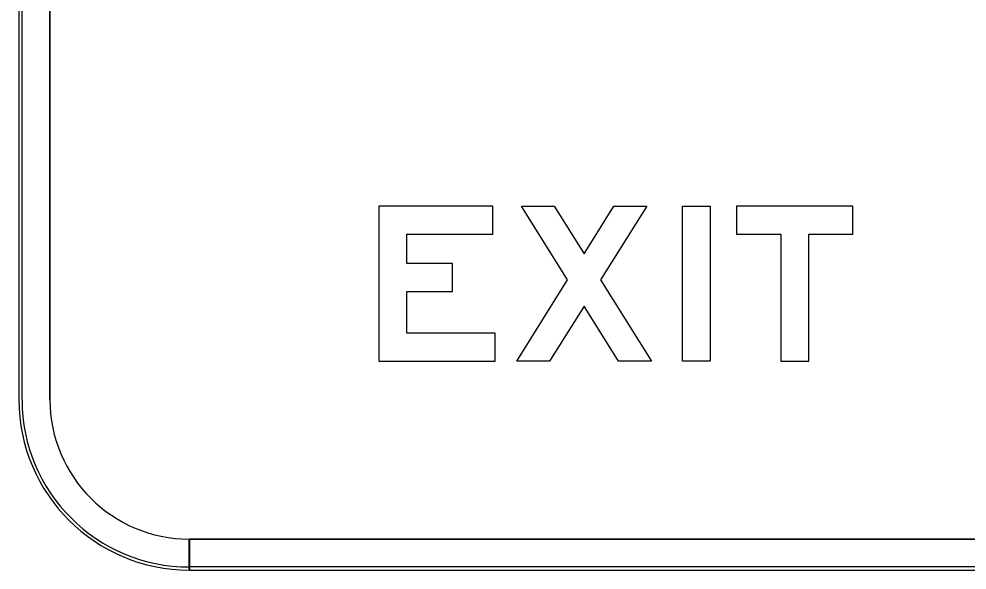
# Model space of a CAD drawing. Extents: x 1806251 to 1809821, y 414895 to 422886.
# Drawn here: x 1809677.025 to 1809677.637, y 415381.96 to 415382.316 of the extents above; entities that cross this region are included whole.
import ezdxf

# ---------------------------------------------------------------- set-up
doc = ezdxf.new("R2010")
doc.units = 0
for name, color, linetype in [('GSBWFILL', 7, 'Continuous'), ('GSCOLORFILL', 7, 'Continuous'), ('GSOUTLINE', 7, 'Continuous')]:
    doc.layers.add(name, color=color, linetype=linetype)

msp = doc.modelspace()

# ---------------------------------------------------------------- linework, layer by layer
at = {"layer": 'GSBWFILL'}
for p, q in [((1809677.02509, 415382.69107), (1809677.02509, 415382.07007)), ((1809677.04509, 415382.07007), (1809677.04509, 415382.69107)), ((1809677.13509, 415381.96007), (1809677.13509, 415381.98007)), ((1809678.05509, 415381.98007), (1809677.13529, 415381.98007)), ((1809677.13529, 415381.98007), (1809677.13529, 415381.96007)), ((1809677.13529, 415381.96007), (1809678.05509, 415381.96007))]:
    msp.add_line(p, q, dxfattribs=at)
for points in [[(1809677.33254, 415382.11307), (1809677.27554, 415382.11307), (1809677.27554, 415382.13997), (1809677.30504, 415382.13997), (1809677.30504, 415382.15797), (1809677.27554, 415382.15797), (1809677.27554, 415382.17707), (1809677.33104, 415382.17707), (1809677.33104, 415382.19507), (1809677.25754, 415382.19507), (1809677.25754, 415382.09507), (1809677.33254, 415382.09507)], [(1809677.41229, 415382.09507), (1809677.39004, 415382.13053), (1809677.36779, 415382.09507), (1809677.34654, 415382.09507), (1809677.37941, 415382.14746), (1809677.34954, 415382.19507), (1809677.37079, 415382.19507), (1809677.39004, 415382.1644), (1809677.40929, 415382.19507), (1809677.43054, 415382.19507), (1809677.40066, 415382.14746), (1809677.43354, 415382.09507)], [(1809677.45354, 415382.09507), (1809677.45354, 415382.19507), (1809677.47154, 415382.19507), (1809677.47154, 415382.09507)], [(1809677.48854, 415382.17707), (1809677.51704, 415382.17707), (1809677.51704, 415382.09507), (1809677.53504, 415382.09507), (1809677.53504, 415382.17707), (1809677.56354, 415382.17707), (1809677.56354, 415382.19507), (1809677.48854, 415382.19507)]]:
    msp.add_lwpolyline(points, close=True, dxfattribs=at)
for radius in [0.11, 0.09]:
    msp.add_arc((1809677.13509, 415382.07007), radius, 180, 270, dxfattribs=at)
at = {"layer": 'GSCOLORFILL'}
for p, q in [((1809677.02509, 415382.69107), (1809677.02509, 415382.07007)), ((1809677.02509, 415382.69107), (1809677.02509, 415382.07007)), ((1809677.02509, 415382.69107), (1809677.02509, 415382.07007)), ((1809677.02709, 415382.07007), (1809677.02709, 415382.69107)), ((1809677.04509, 415382.07007), (1809677.04509, 415382.69107)), ((1809677.13509, 415381.96007), (1809677.13509, 415381.98007)), ((1809678.05509, 415381.98007), (1809677.13529, 415381.98007)), ((1809677.13529, 415381.98007), (1809677.13529, 415381.96007)), ((1809677.13509, 415381.96007), (1809677.13509, 415381.96207)), ((1809678.05509, 415381.96207), (1809677.13511, 415381.96207)), ((1809677.13511, 415381.96207), (1809677.13511, 415381.96007)), ((1809677.13509, 415381.96007), (1809678.05509, 415381.96007)), ((1809677.13511, 415381.96007), (1809678.05509, 415381.96007)), ((1809677.13529, 415381.96007), (1809678.05509, 415381.96007))]:
    msp.add_line(p, q, dxfattribs=at)
for points in [[(1809677.33254, 415382.11307), (1809677.27554, 415382.11307), (1809677.27554, 415382.13997), (1809677.30504, 415382.13997), (1809677.30504, 415382.15797), (1809677.27554, 415382.15797), (1809677.27554, 415382.17707), (1809677.33104, 415382.17707), (1809677.33104, 415382.19507), (1809677.25754, 415382.19507), (1809677.25754, 415382.09507), (1809677.33254, 415382.09507)], [(1809677.41229, 415382.09507), (1809677.39004, 415382.13053), (1809677.36779, 415382.09507), (1809677.34654, 415382.09507), (1809677.37941, 415382.14746), (1809677.34954, 415382.19507), (1809677.37079, 415382.19507), (1809677.39004, 415382.1644), (1809677.40929, 415382.19507), (1809677.43054, 415382.19507), (1809677.40066, 415382.14746), (1809677.43354, 415382.09507)], [(1809677.45354, 415382.09507), (1809677.45354, 415382.19507), (1809677.47154, 415382.19507), (1809677.47154, 415382.09507)], [(1809677.48854, 415382.17707), (1809677.51704, 415382.17707), (1809677.51704, 415382.09507), (1809677.53504, 415382.09507), (1809677.53504, 415382.17707), (1809677.56354, 415382.17707), (1809677.56354, 415382.19507), (1809677.48854, 415382.19507)]]:
    msp.add_lwpolyline(points, close=True, dxfattribs=at)
for radius in [0.11, 0.11, 0.11, 0.108, 0.09]:
    msp.add_arc((1809677.13509, 415382.07007), radius, 180, 270, dxfattribs=at)
at = {"layer": 'GSOUTLINE'}
for p, q in [((1809677.02509, 415382.69107), (1809677.02509, 415382.07007)), ((1809677.04509, 415382.69107), (1809677.04509, 415382.07007)), ((1809677.13509, 415381.98007), (1809678.05509, 415381.98007)), ((1809677.13509, 415381.96007), (1809678.05509, 415381.96007))]:
    msp.add_line(p, q, dxfattribs=at)
for points in [[(1809677.33254, 415382.11307), (1809677.27554, 415382.11307), (1809677.27554, 415382.13997), (1809677.30504, 415382.13997), (1809677.30504, 415382.15797), (1809677.27554, 415382.15797), (1809677.27554, 415382.17707), (1809677.33104, 415382.17707), (1809677.33104, 415382.19507), (1809677.25754, 415382.19507), (1809677.25754, 415382.09507), (1809677.33254, 415382.09507)], [(1809677.41229, 415382.09507), (1809677.39004, 415382.13053), (1809677.36779, 415382.09507), (1809677.34654, 415382.09507), (1809677.37941, 415382.14746), (1809677.34954, 415382.19507), (1809677.37079, 415382.19507), (1809677.39004, 415382.1644), (1809677.40929, 415382.19507), (1809677.43054, 415382.19507), (1809677.40066, 415382.14746), (1809677.43354, 415382.09507)], [(1809677.45354, 415382.09507), (1809677.45354, 415382.19507), (1809677.47154, 415382.19507), (1809677.47154, 415382.09507)], [(1809677.48854, 415382.17707), (1809677.51704, 415382.17707), (1809677.51704, 415382.09507), (1809677.53504, 415382.09507), (1809677.53504, 415382.17707), (1809677.56354, 415382.17707), (1809677.56354, 415382.19507), (1809677.48854, 415382.19507)]]:
    msp.add_lwpolyline(points, close=True, dxfattribs=at)
for radius in [0.11, 0.09]:
    msp.add_arc((1809677.13509, 415382.07007), radius, 180, 270, dxfattribs=at)

doc.saveas('drawing.dxf')
